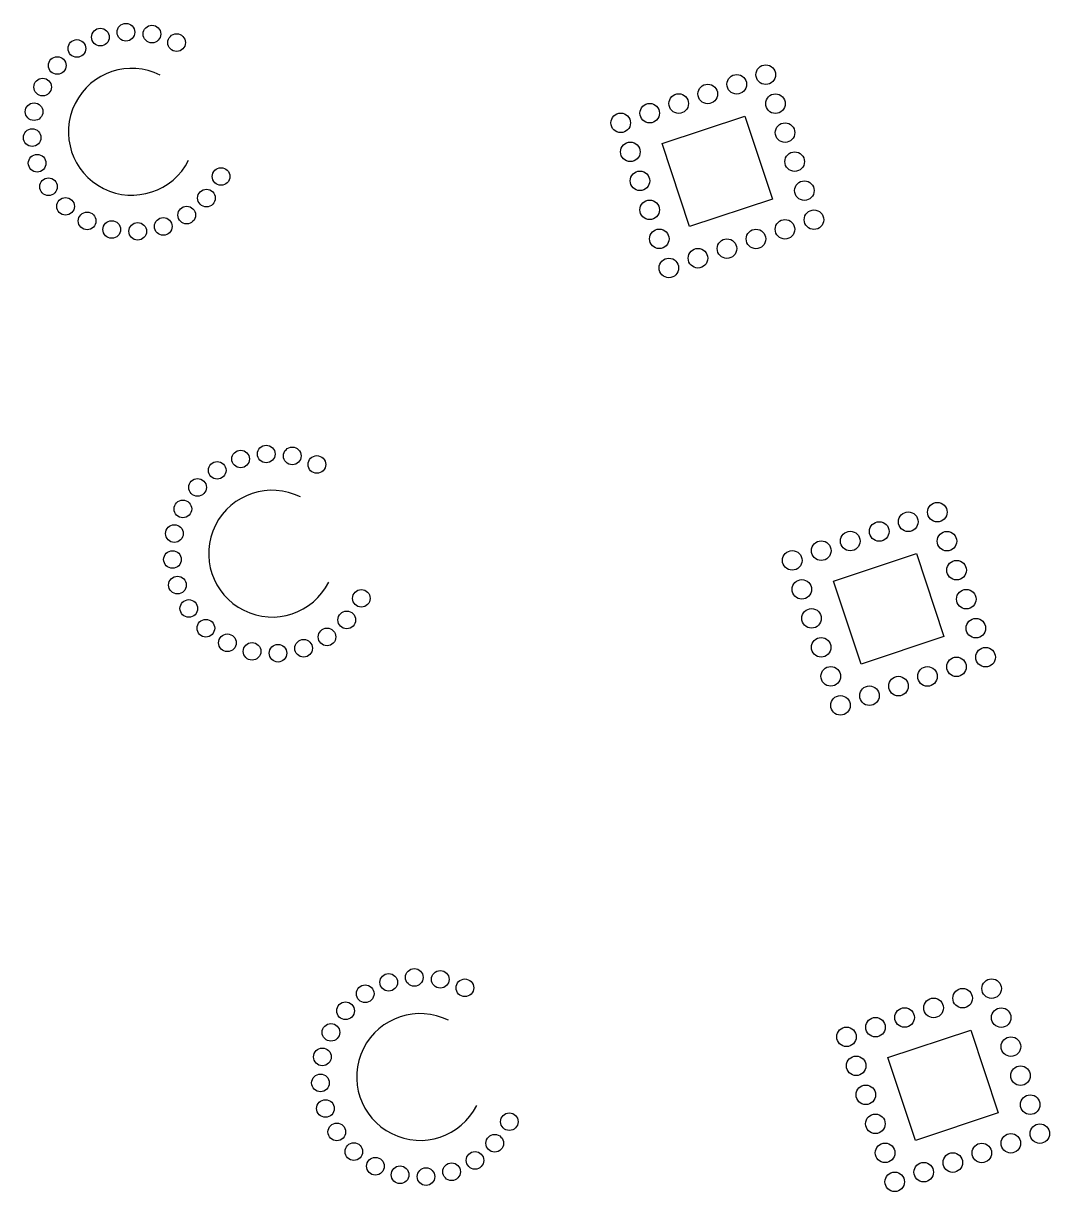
# Model space of a CAD drawing. Extents: x 400935 to 481562, y 415700 to 505362.
# Drawn here: x 402486.6 to 402604, y 418408.1 to 418541.9 of the extents above; entities that cross this region are included whole.
import ezdxf

# ---------------------------------------------------------------- set-up
doc = ezdxf.new("R2010")
doc.units = 0
for name, color, linetype in [('Rock Inlet Sediment Trap Type A Both CELL', 7, 'Continuous'), ('Rock Inlet Sediment Trap Type A CG CELL', 7, 'Continuous'), ('Rock Inlet Sediment Trap Type A Final CELL', 7, 'Continuous'), ('Rock Pipe Inlet Sediment Trap Type A Both CELL', 7, 'Continuous'), ('Rock Pipe Inlet Sediment Trap Type A CG CELL', 7, 'Continuous'), ('Rock Pipe Inlet Sediment Trap Type A Final CELL', 7, 'Continuous')]:
    doc.layers.add(name, color=color, linetype=linetype)

msp = doc.modelspace()

# ---------------------------------------------------------------- linework, layer by layer
at = {"layer": 'Rock Inlet Sediment Trap Type A Both CELL'}
msp.add_lwpolyline([(402588.79, 418481.13), (402591.94, 418471.64), (402582.46, 418468.49), (402579.31, 418477.98)], close=True, dxfattribs=at)
msp.add_lwpolyline([(402588.79, 418481.13), (402591.94, 418471.64), (402582.46, 418468.49), (402579.31, 418477.98)], close=True, dxfattribs=at)
msp.add_lwpolyline([(402588.79, 418481.13), (402591.94, 418471.64), (402582.46, 418468.49), (402579.31, 418477.98)], close=True, dxfattribs=at)
msp.add_lwpolyline([(402588.79, 418481.13), (402591.94, 418471.64), (402582.46, 418468.49), (402579.31, 418477.98)], close=True, dxfattribs=at)
msp.add_lwpolyline([(402588.79, 418481.13), (402591.94, 418471.64), (402582.46, 418468.49), (402579.31, 418477.98)], close=True, dxfattribs=at)
msp.add_lwpolyline([(402588.79, 418481.13), (402591.94, 418471.64), (402582.46, 418468.49), (402579.31, 418477.98)], close=True, dxfattribs=at)
for centre in [(402591.18, 418485.88), (402591.18, 418485.88), (402591.18, 418485.88), (402591.18, 418485.88), (402591.18, 418485.88), (402591.18, 418485.88), (402584.53, 418483.67), (402584.53, 418483.67), (402584.53, 418483.67), (402584.53, 418483.67), (402584.53, 418483.67), (402584.53, 418483.67), (402587.85, 418484.78), (402587.85, 418484.78), (402587.85, 418484.78), (402587.85, 418484.78), (402587.85, 418484.78), (402587.85, 418484.78), (402581.21, 418482.57), (402581.21, 418482.57), (402581.21, 418482.57), (402581.21, 418482.57), (402581.21, 418482.57), (402581.21, 418482.57), (402592.28, 418482.56), (402592.28, 418482.56), (402592.28, 418482.56), (402592.28, 418482.56), (402592.28, 418482.56), (402592.28, 418482.56), (402577.89, 418481.47), (402577.89, 418481.47), (402577.89, 418481.47), (402577.89, 418481.47), (402577.89, 418481.47), (402577.89, 418481.47), (402574.57, 418480.36), (402574.57, 418480.36), (402574.57, 418480.36), (402574.57, 418480.36), (402574.57, 418480.36), (402574.57, 418480.36), (402593.38, 418479.24), (402593.38, 418479.24), (402593.38, 418479.24), (402593.38, 418479.24), (402593.38, 418479.24), (402593.38, 418479.24), (402575.67, 418477.04), (402575.67, 418477.04), (402575.67, 418477.04), (402575.67, 418477.04), (402575.67, 418477.04), (402575.67, 418477.04), (402594.49, 418475.92), (402594.49, 418475.92), (402594.49, 418475.92), (402594.49, 418475.92), (402594.49, 418475.92), (402594.49, 418475.92), (402576.78, 418473.72), (402576.78, 418473.72), (402576.78, 418473.72), (402576.78, 418473.72), (402576.78, 418473.72), (402576.78, 418473.72), (402595.59, 418472.59), (402595.59, 418472.59), (402595.59, 418472.59), (402595.59, 418472.59), (402595.59, 418472.59), (402595.59, 418472.59), (402577.88, 418470.4), (402577.88, 418470.4), (402577.88, 418470.4), (402577.88, 418470.4), (402577.88, 418470.4), (402577.88, 418470.4), (402596.7, 418469.27), (402596.7, 418469.27), (402596.7, 418469.27), (402596.7, 418469.27), (402596.7, 418469.27), (402596.7, 418469.27), (402593.37, 418468.17), (402593.37, 418468.17), (402593.37, 418468.17), (402593.37, 418468.17), (402593.37, 418468.17), (402593.37, 418468.17), (402578.98, 418467.08), (402578.98, 418467.08), (402578.98, 418467.08), (402578.98, 418467.08), (402578.98, 418467.08), (402578.98, 418467.08), (402590.05, 418467.07), (402590.05, 418467.07), (402590.05, 418467.07), (402590.05, 418467.07), (402590.05, 418467.07), (402590.05, 418467.07), (402586.73, 418465.96), (402586.73, 418465.96), (402586.73, 418465.96), (402586.73, 418465.96), (402586.73, 418465.96), (402586.73, 418465.96), (402580.09, 418463.75), (402580.09, 418463.75), (402580.09, 418463.75), (402580.09, 418463.75), (402580.09, 418463.75), (402580.09, 418463.75), (402583.41, 418464.86), (402583.41, 418464.86), (402583.41, 418464.86), (402583.41, 418464.86), (402583.41, 418464.86), (402583.41, 418464.86)]:
    msp.add_circle(centre, 1.12, dxfattribs=at)
at = {"layer": 'Rock Inlet Sediment Trap Type A CG CELL'}
msp.add_lwpolyline([(402569.16, 418531.23), (402572.31, 418521.74), (402562.82, 418518.59), (402559.68, 418528.08)], close=True, dxfattribs=at)
msp.add_lwpolyline([(402569.16, 418531.23), (402572.31, 418521.74), (402562.82, 418518.59), (402559.68, 418528.08)], close=True, dxfattribs=at)
msp.add_lwpolyline([(402569.16, 418531.23), (402572.31, 418521.74), (402562.82, 418518.59), (402559.68, 418528.08)], close=True, dxfattribs=at)
msp.add_lwpolyline([(402569.16, 418531.23), (402572.31, 418521.74), (402562.82, 418518.59), (402559.68, 418528.08)], close=True, dxfattribs=at)
msp.add_lwpolyline([(402569.16, 418531.23), (402572.31, 418521.74), (402562.82, 418518.59), (402559.68, 418528.08)], close=True, dxfattribs=at)
msp.add_lwpolyline([(402569.16, 418531.23), (402572.31, 418521.74), (402562.82, 418518.59), (402559.68, 418528.08)], close=True, dxfattribs=at)
for centre in [(402571.54, 418535.98), (402571.54, 418535.98), (402571.54, 418535.98), (402571.54, 418535.98), (402571.54, 418535.98), (402571.54, 418535.98), (402568.22, 418534.88), (402568.22, 418534.88), (402568.22, 418534.88), (402568.22, 418534.88), (402568.22, 418534.88), (402568.22, 418534.88), (402564.9, 418533.77), (402564.9, 418533.77), (402564.9, 418533.77), (402564.9, 418533.77), (402564.9, 418533.77), (402564.9, 418533.77), (402561.58, 418532.67), (402561.58, 418532.67), (402561.58, 418532.67), (402561.58, 418532.67), (402561.58, 418532.67), (402561.58, 418532.67), (402572.65, 418532.66), (402572.65, 418532.66), (402572.65, 418532.66), (402572.65, 418532.66), (402572.65, 418532.66), (402572.65, 418532.66), (402558.26, 418531.57), (402558.26, 418531.57), (402558.26, 418531.57), (402558.26, 418531.57), (402558.26, 418531.57), (402558.26, 418531.57), (402554.94, 418530.46), (402554.94, 418530.46), (402554.94, 418530.46), (402554.94, 418530.46), (402554.94, 418530.46), (402554.94, 418530.46), (402573.75, 418529.34), (402573.75, 418529.34), (402573.75, 418529.34), (402573.75, 418529.34), (402573.75, 418529.34), (402573.75, 418529.34), (402556.04, 418527.14), (402556.04, 418527.14), (402556.04, 418527.14), (402556.04, 418527.14), (402556.04, 418527.14), (402556.04, 418527.14), (402574.85, 418526.02), (402574.85, 418526.02), (402574.85, 418526.02), (402574.85, 418526.02), (402574.85, 418526.02), (402574.85, 418526.02), (402557.14, 418523.82), (402557.14, 418523.82), (402557.14, 418523.82), (402557.14, 418523.82), (402557.14, 418523.82), (402557.14, 418523.82), (402575.96, 418522.7), (402575.96, 418522.7), (402575.96, 418522.7), (402575.96, 418522.7), (402575.96, 418522.7), (402575.96, 418522.7), (402558.25, 418520.5), (402558.25, 418520.5), (402558.25, 418520.5), (402558.25, 418520.5), (402558.25, 418520.5), (402558.25, 418520.5), (402577.06, 418519.37), (402577.06, 418519.37), (402577.06, 418519.37), (402577.06, 418519.37), (402577.06, 418519.37), (402577.06, 418519.37), (402559.35, 418517.18), (402559.35, 418517.18), (402559.35, 418517.18), (402559.35, 418517.18), (402559.35, 418517.18), (402559.35, 418517.18), (402570.42, 418517.17), (402570.42, 418517.17), (402570.42, 418517.17), (402570.42, 418517.17), (402570.42, 418517.17), (402570.42, 418517.17), (402573.74, 418518.27), (402573.74, 418518.27), (402573.74, 418518.27), (402573.74, 418518.27), (402573.74, 418518.27), (402573.74, 418518.27), (402567.1, 418516.06), (402567.1, 418516.06), (402567.1, 418516.06), (402567.1, 418516.06), (402567.1, 418516.06), (402567.1, 418516.06), (402563.78, 418514.96), (402563.78, 418514.96), (402563.78, 418514.96), (402563.78, 418514.96), (402563.78, 418514.96), (402563.78, 418514.96), (402560.45, 418513.85), (402560.45, 418513.85), (402560.45, 418513.85), (402560.45, 418513.85), (402560.45, 418513.85), (402560.45, 418513.85)]:
    msp.add_circle(centre, 1.12, dxfattribs=at)
at = {"layer": 'Rock Inlet Sediment Trap Type A Final CELL'}
msp.add_lwpolyline([(402595, 418426.57), (402598.16, 418417.08), (402588.67, 418413.93), (402585.53, 418423.42)], close=True, dxfattribs=at)
msp.add_lwpolyline([(402595, 418426.57), (402598.16, 418417.08), (402588.67, 418413.93), (402585.53, 418423.42)], close=True, dxfattribs=at)
msp.add_lwpolyline([(402595, 418426.57), (402598.16, 418417.08), (402588.67, 418413.93), (402585.53, 418423.42)], close=True, dxfattribs=at)
msp.add_lwpolyline([(402595, 418426.57), (402598.16, 418417.08), (402588.67, 418413.93), (402585.53, 418423.42)], close=True, dxfattribs=at)
msp.add_lwpolyline([(402595, 418426.57), (402598.16, 418417.08), (402588.67, 418413.93), (402585.53, 418423.42)], close=True, dxfattribs=at)
msp.add_lwpolyline([(402595, 418426.57), (402598.16, 418417.08), (402588.67, 418413.93), (402585.53, 418423.42)], close=True, dxfattribs=at)
for centre in [(402594.07, 418430.22), (402594.07, 418430.22), (402594.07, 418430.22), (402594.07, 418430.22), (402594.07, 418430.22), (402594.07, 418430.22), (402597.39, 418431.32), (402597.39, 418431.32), (402597.39, 418431.32), (402597.39, 418431.32), (402597.39, 418431.32), (402597.39, 418431.32), (402590.75, 418429.11), (402590.75, 418429.11), (402590.75, 418429.11), (402590.75, 418429.11), (402590.75, 418429.11), (402590.75, 418429.11), (402587.43, 418428.01), (402587.43, 418428.01), (402587.43, 418428.01), (402587.43, 418428.01), (402587.43, 418428.01), (402587.43, 418428.01), (402598.49, 418428), (402598.49, 418428), (402598.49, 418428), (402598.49, 418428), (402598.49, 418428), (402598.49, 418428), (402584.1, 418426.9), (402584.1, 418426.9), (402584.1, 418426.9), (402584.1, 418426.9), (402584.1, 418426.9), (402584.1, 418426.9), (402580.78, 418425.8), (402580.78, 418425.8), (402580.78, 418425.8), (402580.78, 418425.8), (402580.78, 418425.8), (402580.78, 418425.8), (402599.6, 418424.68), (402599.6, 418424.68), (402599.6, 418424.68), (402599.6, 418424.68), (402599.6, 418424.68), (402599.6, 418424.68), (402581.89, 418422.48), (402581.89, 418422.48), (402581.89, 418422.48), (402581.89, 418422.48), (402581.89, 418422.48), (402581.89, 418422.48), (402600.7, 418421.35), (402600.7, 418421.35), (402600.7, 418421.35), (402600.7, 418421.35), (402600.7, 418421.35), (402600.7, 418421.35), (402582.99, 418419.16), (402582.99, 418419.16), (402582.99, 418419.16), (402582.99, 418419.16), (402582.99, 418419.16), (402582.99, 418419.16), (402601.81, 418418.03), (402601.81, 418418.03), (402601.81, 418418.03), (402601.81, 418418.03), (402601.81, 418418.03), (402601.81, 418418.03), (402584.09, 418415.84), (402584.09, 418415.84), (402584.09, 418415.84), (402584.09, 418415.84), (402584.09, 418415.84), (402584.09, 418415.84), (402602.91, 418414.71), (402602.91, 418414.71), (402602.91, 418414.71), (402602.91, 418414.71), (402602.91, 418414.71), (402602.91, 418414.71), (402599.59, 418413.61), (402599.59, 418413.61), (402599.59, 418413.61), (402599.59, 418413.61), (402599.59, 418413.61), (402599.59, 418413.61), (402585.2, 418412.51), (402585.2, 418412.51), (402585.2, 418412.51), (402585.2, 418412.51), (402585.2, 418412.51), (402585.2, 418412.51), (402596.27, 418412.5), (402596.27, 418412.5), (402596.27, 418412.5), (402596.27, 418412.5), (402596.27, 418412.5), (402596.27, 418412.5), (402589.62, 418410.3), (402589.62, 418410.3), (402589.62, 418410.3), (402589.62, 418410.3), (402589.62, 418410.3), (402589.62, 418410.3), (402592.95, 418411.4), (402592.95, 418411.4), (402592.95, 418411.4), (402592.95, 418411.4), (402592.95, 418411.4), (402592.95, 418411.4), (402586.3, 418409.19), (402586.3, 418409.19), (402586.3, 418409.19), (402586.3, 418409.19), (402586.3, 418409.19), (402586.3, 418409.19)]:
    msp.add_circle(centre, 1.12, dxfattribs=at)
at = {"layer": 'Rock Pipe Inlet Sediment Trap Type A Both CELL'}
for centre in [(402511.43, 418491.97), (402511.43, 418491.97), (402511.43, 418491.97), (402511.43, 418491.97), (402511.43, 418491.97), (402511.43, 418491.97), (402514.36, 418492.54), (402514.36, 418492.54), (402514.36, 418492.54), (402514.36, 418492.54), (402514.36, 418492.54), (402514.36, 418492.54), (402517.34, 418492.32), (402517.34, 418492.32), (402517.34, 418492.32), (402517.34, 418492.32), (402517.34, 418492.32), (402517.34, 418492.32), (402508.75, 418490.67), (402508.75, 418490.67), (402508.75, 418490.67), (402508.75, 418490.67), (402508.75, 418490.67), (402508.75, 418490.67), (402520.16, 418491.34), (402520.16, 418491.34), (402520.16, 418491.34), (402520.16, 418491.34), (402520.16, 418491.34), (402520.16, 418491.34), (402506.5, 418488.72), (402506.5, 418488.72), (402506.5, 418488.72), (402506.5, 418488.72), (402506.5, 418488.72), (402506.5, 418488.72), (402504.82, 418486.25), (402504.82, 418486.25), (402504.82, 418486.25), (402504.82, 418486.25), (402504.82, 418486.25), (402504.82, 418486.25), (402503.85, 418483.43), (402503.85, 418483.43), (402503.85, 418483.43), (402503.85, 418483.43), (402503.85, 418483.43), (402503.85, 418483.43), (402503.63, 418480.46), (402503.63, 418480.46), (402503.63, 418480.46), (402503.63, 418480.46), (402503.63, 418480.46), (402503.63, 418480.46), (402504.2, 418477.53), (402504.2, 418477.53), (402504.2, 418477.53), (402504.2, 418477.53), (402504.2, 418477.53), (402504.2, 418477.53), (402525.25, 418476.01), (402525.25, 418476.01), (402525.25, 418476.01), (402525.25, 418476.01), (402525.25, 418476.01), (402525.25, 418476.01), (402505.5, 418474.85), (402505.5, 418474.85), (402505.5, 418474.85), (402505.5, 418474.85), (402505.5, 418474.85), (402505.5, 418474.85), (402523.58, 418473.54), (402523.58, 418473.54), (402523.58, 418473.54), (402523.58, 418473.54), (402523.58, 418473.54), (402523.58, 418473.54), (402507.45, 418472.59), (402507.45, 418472.59), (402507.45, 418472.59), (402507.45, 418472.59), (402507.45, 418472.59), (402507.45, 418472.59), (402509.92, 418470.92), (402509.92, 418470.92), (402509.92, 418470.92), (402509.92, 418470.92), (402509.92, 418470.92), (402509.92, 418470.92), (402521.32, 418471.59), (402521.32, 418471.59), (402521.32, 418471.59), (402521.32, 418471.59), (402521.32, 418471.59), (402521.32, 418471.59), (402512.74, 418469.94), (402512.74, 418469.94), (402512.74, 418469.94), (402512.74, 418469.94), (402512.74, 418469.94), (402512.74, 418469.94), (402515.71, 418469.73), (402515.71, 418469.73), (402515.71, 418469.73), (402515.71, 418469.73), (402515.71, 418469.73), (402515.71, 418469.73), (402518.64, 418470.29), (402518.64, 418470.29), (402518.64, 418470.29), (402518.64, 418470.29), (402518.64, 418470.29), (402518.64, 418470.29)]:
    msp.add_circle(centre, 1.01, dxfattribs=at)
msp.add_arc((402515.04, 418481.13), 7.26, 63.3862, 333.3773, dxfattribs=at)
msp.add_arc((402515.04, 418481.13), 7.26, 63.3862, 333.3773, dxfattribs=at)
msp.add_arc((402515.04, 418481.13), 7.26, 63.3862, 333.3773, dxfattribs=at)
msp.add_arc((402515.04, 418481.13), 7.26, 63.3862, 333.3773, dxfattribs=at)
msp.add_arc((402515.04, 418481.13), 7.26, 63.3862, 333.3773, dxfattribs=at)
msp.add_arc((402515.04, 418481.13), 7.26, 63.3862, 333.3773, dxfattribs=at)
at = {"layer": 'Rock Pipe Inlet Sediment Trap Type A CG CELL'}
for centre in [(402495.38, 418540.28), (402495.38, 418540.28), (402495.38, 418540.28), (402495.38, 418540.28), (402495.38, 418540.28), (402495.38, 418540.28), (402498.3, 418540.84), (402498.3, 418540.84), (402498.3, 418540.84), (402498.3, 418540.84), (402498.3, 418540.84), (402498.3, 418540.84), (402501.28, 418540.63), (402501.28, 418540.63), (402501.28, 418540.63), (402501.28, 418540.63), (402501.28, 418540.63), (402501.28, 418540.63), (402492.69, 418538.98), (402492.69, 418538.98), (402492.69, 418538.98), (402492.69, 418538.98), (402492.69, 418538.98), (402492.69, 418538.98), (402504.1, 418539.65), (402504.1, 418539.65), (402504.1, 418539.65), (402504.1, 418539.65), (402504.1, 418539.65), (402504.1, 418539.65), (402490.44, 418537.03), (402490.44, 418537.03), (402490.44, 418537.03), (402490.44, 418537.03), (402490.44, 418537.03), (402490.44, 418537.03), (402488.77, 418534.56), (402488.77, 418534.56), (402488.77, 418534.56), (402488.77, 418534.56), (402488.77, 418534.56), (402488.77, 418534.56), (402487.79, 418531.74), (402487.79, 418531.74), (402487.79, 418531.74), (402487.79, 418531.74), (402487.79, 418531.74), (402487.79, 418531.74), (402487.57, 418528.77), (402487.57, 418528.77), (402487.57, 418528.77), (402487.57, 418528.77), (402487.57, 418528.77), (402487.57, 418528.77), (402488.14, 418525.84), (402488.14, 418525.84), (402488.14, 418525.84), (402488.14, 418525.84), (402488.14, 418525.84), (402488.14, 418525.84), (402509.19, 418524.32), (402509.19, 418524.32), (402509.19, 418524.32), (402509.19, 418524.32), (402509.19, 418524.32), (402509.19, 418524.32), (402489.44, 418523.15), (402489.44, 418523.15), (402489.44, 418523.15), (402489.44, 418523.15), (402489.44, 418523.15), (402489.44, 418523.15), (402507.52, 418521.85), (402507.52, 418521.85), (402507.52, 418521.85), (402507.52, 418521.85), (402507.52, 418521.85), (402507.52, 418521.85), (402491.39, 418520.9), (402491.39, 418520.9), (402491.39, 418520.9), (402491.39, 418520.9), (402491.39, 418520.9), (402491.39, 418520.9), (402505.26, 418519.9), (402505.26, 418519.9), (402505.26, 418519.9), (402505.26, 418519.9), (402505.26, 418519.9), (402505.26, 418519.9), (402493.86, 418519.23), (402493.86, 418519.23), (402493.86, 418519.23), (402493.86, 418519.23), (402493.86, 418519.23), (402493.86, 418519.23), (402502.58, 418518.6), (402502.58, 418518.6), (402502.58, 418518.6), (402502.58, 418518.6), (402502.58, 418518.6), (402502.58, 418518.6), (402496.68, 418518.25), (402496.68, 418518.25), (402496.68, 418518.25), (402496.68, 418518.25), (402496.68, 418518.25), (402496.68, 418518.25), (402499.65, 418518.04), (402499.65, 418518.04), (402499.65, 418518.04), (402499.65, 418518.04), (402499.65, 418518.04), (402499.65, 418518.04)]:
    msp.add_circle(centre, 1.01, dxfattribs=at)
msp.add_arc((402498.98, 418529.44), 7.26, 63.3862, 333.3773, dxfattribs=at)
msp.add_arc((402498.98, 418529.44), 7.26, 63.3862, 333.3773, dxfattribs=at)
msp.add_arc((402498.98, 418529.44), 7.26, 63.3862, 333.3773, dxfattribs=at)
msp.add_arc((402498.98, 418529.44), 7.26, 63.3862, 333.3773, dxfattribs=at)
msp.add_arc((402498.98, 418529.44), 7.26, 63.3862, 333.3773, dxfattribs=at)
msp.add_arc((402498.98, 418529.44), 7.26, 63.3862, 333.3773, dxfattribs=at)
at = {"layer": 'Rock Pipe Inlet Sediment Trap Type A Final CELL'}
for centre in [(402528.38, 418432.04), (402528.38, 418432.04), (402528.38, 418432.04), (402528.38, 418432.04), (402528.38, 418432.04), (402528.38, 418432.04), (402531.31, 418432.6), (402531.31, 418432.6), (402531.31, 418432.6), (402531.31, 418432.6), (402531.31, 418432.6), (402531.31, 418432.6), (402534.28, 418432.38), (402534.28, 418432.38), (402534.28, 418432.38), (402534.28, 418432.38), (402534.28, 418432.38), (402534.28, 418432.38), (402525.69, 418430.73), (402525.69, 418430.73), (402525.69, 418430.73), (402525.69, 418430.73), (402525.69, 418430.73), (402525.69, 418430.73), (402537.1, 418431.41), (402537.1, 418431.41), (402537.1, 418431.41), (402537.1, 418431.41), (402537.1, 418431.41), (402537.1, 418431.41), (402523.44, 418428.78), (402523.44, 418428.78), (402523.44, 418428.78), (402523.44, 418428.78), (402523.44, 418428.78), (402523.44, 418428.78), (402521.77, 418426.31), (402521.77, 418426.31), (402521.77, 418426.31), (402521.77, 418426.31), (402521.77, 418426.31), (402521.77, 418426.31), (402520.79, 418423.5), (402520.79, 418423.5), (402520.79, 418423.5), (402520.79, 418423.5), (402520.79, 418423.5), (402520.79, 418423.5), (402520.57, 418420.52), (402520.57, 418420.52), (402520.57, 418420.52), (402520.57, 418420.52), (402520.57, 418420.52), (402520.57, 418420.52), (402521.14, 418417.59), (402521.14, 418417.59), (402521.14, 418417.59), (402521.14, 418417.59), (402521.14, 418417.59), (402521.14, 418417.59), (402542.19, 418416.08), (402542.19, 418416.08), (402542.19, 418416.08), (402542.19, 418416.08), (402542.19, 418416.08), (402542.19, 418416.08), (402522.44, 418414.91), (402522.44, 418414.91), (402522.44, 418414.91), (402522.44, 418414.91), (402522.44, 418414.91), (402522.44, 418414.91), (402540.52, 418413.61), (402540.52, 418413.61), (402540.52, 418413.61), (402540.52, 418413.61), (402540.52, 418413.61), (402540.52, 418413.61), (402524.39, 418412.65), (402524.39, 418412.65), (402524.39, 418412.65), (402524.39, 418412.65), (402524.39, 418412.65), (402524.39, 418412.65), (402538.26, 418411.65), (402538.26, 418411.65), (402538.26, 418411.65), (402538.26, 418411.65), (402538.26, 418411.65), (402538.26, 418411.65), (402526.86, 418410.98), (402526.86, 418410.98), (402526.86, 418410.98), (402526.86, 418410.98), (402526.86, 418410.98), (402526.86, 418410.98), (402535.58, 418410.35), (402535.58, 418410.35), (402535.58, 418410.35), (402535.58, 418410.35), (402535.58, 418410.35), (402535.58, 418410.35), (402529.68, 418410), (402529.68, 418410), (402529.68, 418410), (402529.68, 418410), (402529.68, 418410), (402529.68, 418410), (402532.65, 418409.79), (402532.65, 418409.79), (402532.65, 418409.79), (402532.65, 418409.79), (402532.65, 418409.79), (402532.65, 418409.79)]:
    msp.add_circle(centre, 1.01, dxfattribs=at)
msp.add_arc((402531.98, 418421.2), 7.26, 63.3862, 333.3773, dxfattribs=at)
msp.add_arc((402531.98, 418421.2), 7.26, 63.3862, 333.3773, dxfattribs=at)
msp.add_arc((402531.98, 418421.2), 7.26, 63.3862, 333.3773, dxfattribs=at)
msp.add_arc((402531.98, 418421.2), 7.26, 63.3862, 333.3773, dxfattribs=at)
msp.add_arc((402531.98, 418421.2), 7.26, 63.3862, 333.3773, dxfattribs=at)
msp.add_arc((402531.98, 418421.2), 7.26, 63.3862, 333.3773, dxfattribs=at)

doc.saveas('drawing.dxf')
